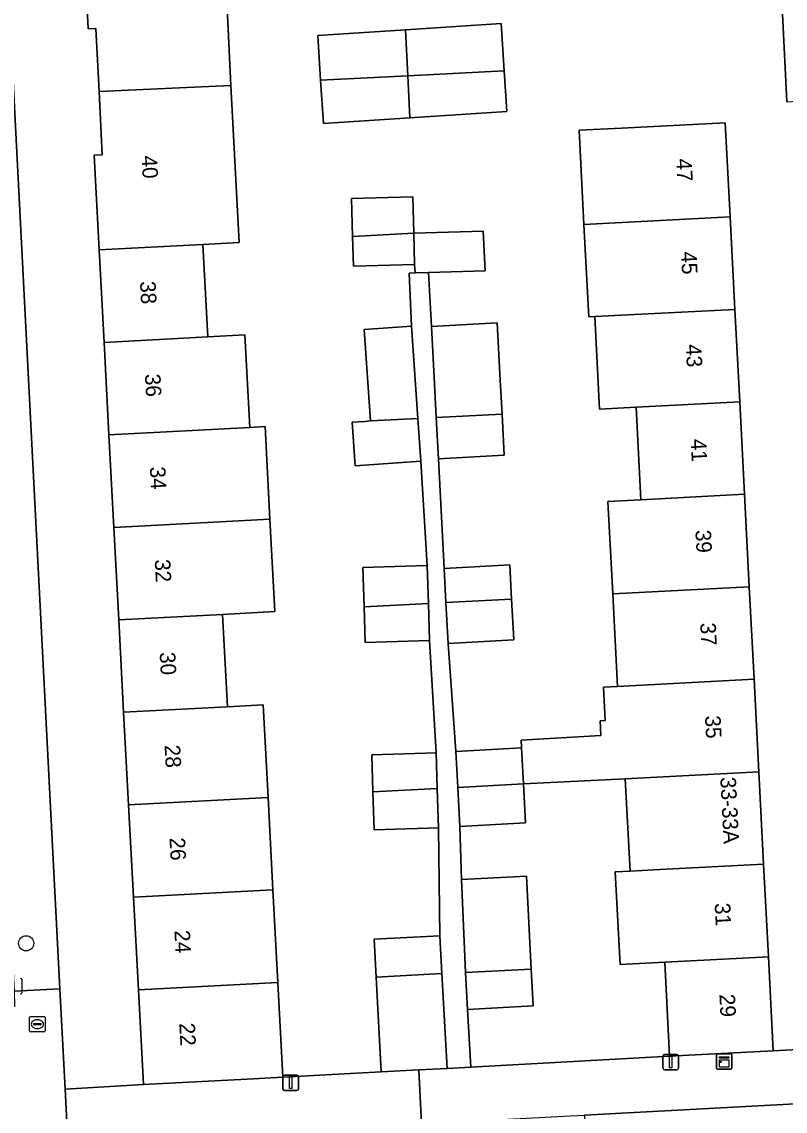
# Model space of a CAD drawing. Extents: x 161084 to 161928, y 385354 to 386522.
# Drawn here: x 161562.3 to 161611.5, y 385881.7 to 385952 of the extents above; entities that cross this region are included whole.
import ezdxf

# ---------------------------------------------------------------- set-up
doc = ezdxf.new("R2010")
doc.units = 0
for name, color, linetype in [('IMGEO_Boom', 7, 'Continuous'), ('IMGEO_Brandkraan', 7, 'Continuous'), ('IMGEO_Erf', 7, 'Continuous'), ('IMGEO_Groenvoorziening', 7, 'Continuous'), ('IMGEO_Kast', 7, 'Continuous'), ('IMGEO_Kolk', 7, 'Continuous'), ('IMGEO_Lichtmast', 7, 'Continuous'), ('IMGEO_Muur', 7, 'Continuous'), ('IMGEO_Pand', 7, 'Continuous'), ('IMGEO_Pand_nummerreeks', 7, 'Continuous'), ('IMGEO_Rijbaan_lokaal_open', 7, 'Continuous'), ('IMGEO_Voetpad_open', 7, 'Continuous')]:
    doc.layers.add(name, color=color, linetype=linetype)

msp = doc.modelspace()

# ---------------------------------------------------------------- linework, layer by layer
at = {"layer": 'IMGEO_Boom'}
msp.add_circle((161562.567, 385892.565), 0.489, dxfattribs=at)
at = {"layer": 'IMGEO_Brandkraan'}
for p, q in [((161562.79, 385886.926), (161562.79, 385887.778)), ((161562.865, 385887.852), (161563.717, 385887.852)), ((161563.791, 385887.778), (161563.791, 385886.926)), ((161563.049, 385887.346), (161563.049, 385887.358)), ((161563.487, 385887.309), (161563.089, 385887.309)), ((161563.092, 385887.395), (161563.49, 385887.395)), ((161563.301, 385887.072), (161563.276, 385887.072)), ((161563.278, 385887.632), (161563.303, 385887.632)), ((161563.533, 385887.358), (161563.533, 385887.346)), ((161563.717, 385886.852), (161562.865, 385886.852))]:
    msp.add_line(p, q, dxfattribs=at)
for points in [[(161562.79, 385886.926), (161562.79, 385887.778)], [(161562.865, 385887.852), (161563.717, 385887.852)], [(161563.791, 385887.778), (161563.791, 385886.926)], [(161563.717, 385886.852), (161562.865, 385886.852)]]:
    msp.add_lwpolyline(points, dxfattribs=at)
for centre, radius, start, end in [((161562.867, 385887.776), 0.0765, 91.55205, 178.44795), ((161562.867, 385887.776), 0.0765, 91.55205, 178.44795), ((161563.715, 385887.776), 0.0765, 1.55205, 88.44795), ((161563.715, 385887.776), 0.0765, 1.55205, 88.44795), ((161563.089, 385887.355), 0.0403, 85.87752, 175.75265), ((161563.086, 385887.345), 0.0366, 178.93798, 274.71019), ((161563.49, 385887.352), 0.043, 264.86636, 352.45326), ((161563.494, 385887.357), 0.0386, 1.73085, 96.63898), ((161562.867, 385886.928), 0.0765, 181.55205, 268.44795), ((161562.867, 385886.928), 0.0765, 181.55205, 268.44795), ((161563.715, 385886.928), 0.0765, 271.55205, 358.44795), ((161563.715, 385886.928), 0.0765, 271.55205, 358.44795)]:
    msp.add_arc(centre, radius, start, end, dxfattribs=at)
for centre, major_axis, ratio, start_param, end_param in [((161563.277, 385887.352), (-0.387, 0.002), 0.722429, 4.712389, 7.853982), ((161563.302, 385887.352), (-0.39, 0.002), 0.717154, 1.570796, 4.712389)]:
    msp.add_ellipse(centre, major_axis=major_axis, ratio=ratio, start_param=start_param, end_param=end_param, dxfattribs=at)
at = {"layer": 'IMGEO_Erf'}
for points in [[(161559.095, 385999.185), (161564.74, 385889.63), (161565.073, 385883.163), (161570.123, 385883.46), (161569.799, 385889.571), (161569.483, 385895.533), (161569.166, 385901.494), (161568.85, 385907.456), (161568.534, 385913.418), (161568.218, 385919.379), (161567.902, 385925.341), (161567.585, 385931.302), (161567.269, 385937.264), (161566.945, 385943.374), (161567.474, 385943.402), (161567.271, 385947.469), (161567.067, 385951.536), (161566.567, 385951.511), (161566.263, 385957.592)], [(161575.251, 385958.041), (161575.556, 385951.96), (161575.761, 385947.867), (161576.298, 385937.743), (161573.95, 385937.618), (161574.266, 385931.656), (161576.66, 385931.783), (161576.976, 385925.822), (161577.96, 385925.874), (161578.276, 385919.913), (161578.592, 385913.951), (161575.215, 385913.772), (161575.531, 385907.81), (161577.839, 385907.933), (161578.155, 385901.97), (161578.471, 385896.01), (161578.787, 385890.048), (161579.11, 385883.936), (161585.451, 385884.274), (161585.126, 385890.384), (161584.996, 385892.826), (161589.231, 385893.053), (161589.128, 385900.006), (161584.988, 385899.878), (161584.912, 385902.328), (161584.838, 385904.706), (161588.978, 385904.835), (161588.557, 385912.084), (161584.417, 385911.956), (161584.345, 385914.256), (161584.267, 385916.784), (161588.407, 385916.913), (161588.002, 385923.647), (161583.776, 385923.355), (161583.583, 385926.159), (161584.4, 385926.216), (161584.758, 385926.24), (161584.352, 385932.134), (161587.402, 385932.344), (161587.252, 385935.777), (161587.627, 385935.786), (161587.598, 385936.337), (161583.656, 385936.228), (161583.603, 385938.129), (161583.535, 385940.571), (161587.477, 385940.681), (161587.542, 385938.338), (161592.004, 385938.473), (161592.14, 385935.923), (161588.494, 385935.812), (161588.682, 385932.331), (161592.916, 385932.556), (161593.112, 385928.866), (161593.228, 385926.681), (161593.369, 385924.032), (161589.134, 385923.805), (161589.495, 385916.729), (161593.73, 385916.956), (161593.847, 385914.755), (161593.987, 385912.122), (161589.752, 385911.895), (161590.257, 385904.938), (161594.492, 385905.165), (161594.466, 385905.658), (161599.599, 385905.952), (161599.544, 385906.912), (161599.87, 385906.931), (161599.759, 385909.083), (161600.672, 385909.13), (161600.364, 385915.092), (161600.055, 385921.055), (161602.17, 385921.165), (161601.862, 385927.127), (161599.513, 385927.005), (161599.205, 385932.967), (161598.817, 385932.947), (161598.509, 385938.907), (161598.196, 385944.984), (161600.931, 385945.125), (161607.612, 385945.47), (161607.926, 385939.396), (161608.234, 385933.434), (161608.543, 385927.472), (161608.851, 385921.51), (161609.159, 385915.547), (161609.467, 385909.585), (161609.776, 385903.622), (161610.084, 385897.661), (161610.392, 385891.698), (161610.706, 385885.627), (161614.699, 385885.857)], [(161611.591, 385946.819), (161611.302, 385952.484)]]:
    msp.add_lwpolyline(points, dxfattribs=at)
for points in [[(161587.297, 385945.775), (161581.726, 385945.407), (161581.541, 385948.205), (161581.351, 385951.089), (161587.004, 385951.462), (161593.167, 385951.869), (161593.369, 385948.814), (161593.542, 385946.187)], [(161601.476, 385897.216), (161601.168, 385903.177), (161594.615, 385902.838), (161594.749, 385900.331), (161590.514, 385900.104), (161590.629, 385896.682), (161594.804, 385896.899), (161595.115, 385890.907), (161595.241, 385888.528), (161591.006, 385888.301), (161591.212, 385884.582), (161604.025, 385885.283), (161603.711, 385891.352), (161600.833, 385891.203), (161600.525, 385897.167)]]:
    msp.add_lwpolyline(points, close=True, dxfattribs=at)
at = {"layer": 'IMGEO_Groenvoorziening'}
msp.add_lwpolyline([(161614.921, 385882.366), (161598.544, 385881.487), (161598.775, 385877.105), (161600.49, 385877.19), (161609.149, 385877.618), (161615.146, 385877.914)], close=True, dxfattribs=at)
at = {"layer": 'IMGEO_Kast'}
for p, q in [((161607.041, 385884.522), (161607.041, 385885.363)), ((161607.041, 385885.363), (161607.041, 385884.522)), ((161607.116, 385885.447), (161607.957, 385885.447)), ((161607.957, 385885.447), (161607.116, 385885.447)), ((161608.041, 385885.372), (161608.041, 385884.531)), ((161608.041, 385884.531), (161608.041, 385885.372)), ((161607.966, 385884.447), (161607.125, 385884.447)), ((161607.125, 385884.447), (161607.966, 385884.447))]:
    msp.add_line(p, q, dxfattribs=at)
for points in [[(161607.236, 385885.237), (161607.836, 385885.237), (161607.836, 385885.152), (161607.236, 385885.152), (161607.236, 385885.237)], [(161607.236, 385885.062), (161607.836, 385885.062), (161607.836, 385884.573), (161607.236, 385884.573), (161607.236, 385885.062)]]:
    msp.add_lwpolyline(points, dxfattribs=at)
msp.add_circle((161607.32, 385884.911), 0.0377, dxfattribs=at)
for centre, start, end in [((161607.119, 385885.369), 92.4484, 184.28452), ((161607.119, 385885.369), 92.4484, 184.28452), ((161607.963, 385885.369), 2.4484, 94.28452), ((161607.963, 385885.369), 2.4484, 94.28452), ((161607.119, 385884.525), 182.4484, 274.28452), ((161607.119, 385884.525), 182.4484, 274.28452), ((161607.963, 385884.525), 272.4484, 4.28452), ((161607.963, 385884.525), 272.4484, 4.28452)]:
    msp.add_arc(centre, 0.0779, start, end, dxfattribs=at)
at = {"layer": 'IMGEO_Kolk'}
msp.add_line((161562.287, 385890.23), (161562.287, 385889.378), dxfattribs=at)
msp.add_lwpolyline([(161562.287, 385890.23), (161562.287, 385889.378)], dxfattribs=at)
for centre, start, end in [((161562.211, 385890.228), 1.55205, 88.44795), ((161562.211, 385890.228), 1.55205, 88.44795), ((161562.211, 385889.38), 271.55205, 358.44795), ((161562.211, 385889.38), 271.55205, 358.44795)]:
    msp.add_arc(centre, 0.0765, start, end, dxfattribs=at)
at = {"layer": 'IMGEO_Lichtmast'}
for p, q in [((161603.6, 385884.507), (161603.6, 385885.307)), ((161603.6, 385885.307), (161603.6, 385884.507)), ((161603.7, 385885.407), (161604.49, 385885.407)), ((161604.49, 385885.407), (161603.7, 385885.407)), ((161604.59, 385885.307), (161604.59, 385884.507)), ((161604.59, 385884.507), (161604.59, 385885.307)), ((161604.49, 385884.407), (161603.7, 385884.407)), ((161603.7, 385884.407), (161604.49, 385884.407)), ((161579.116, 385883.173), (161579.116, 385883.973)), ((161579.116, 385883.973), (161579.116, 385883.173)), ((161579.216, 385884.073), (161580.006, 385884.073)), ((161580.006, 385884.073), (161579.216, 385884.073)), ((161580.106, 385883.973), (161580.106, 385883.173)), ((161580.106, 385883.173), (161580.106, 385883.973)), ((161580.006, 385883.073), (161579.216, 385883.073)), ((161579.216, 385883.073), (161580.006, 385883.073))]:
    msp.add_line(p, q, dxfattribs=at)
for points in [[(161604.02, 385885.282), (161604.17, 385885.282), (161604.17, 385884.532), (161604.02, 385884.532), (161604.02, 385885.282)], [(161579.536, 385883.948), (161579.686, 385883.948), (161579.686, 385883.198), (161579.536, 385883.198), (161579.536, 385883.948)]]:
    msp.add_lwpolyline(points, dxfattribs=at)
for centre, start, end in [((161603.7, 385885.307), 90, 180), ((161603.7, 385885.307), 90, 180), ((161604.49, 385885.307), 0, 90), ((161604.49, 385885.307), 360, 90), ((161603.7, 385884.507), 180, 270), ((161603.7, 385884.507), 180, 270), ((161604.49, 385884.507), 270, 0), ((161604.49, 385884.507), 270, 0), ((161579.216, 385883.973), 90, 180), ((161579.216, 385883.973), 90, 180), ((161580.006, 385883.973), 0, 90), ((161580.006, 385883.973), 360, 90), ((161579.216, 385883.173), 180, 270), ((161579.216, 385883.173), 180, 270), ((161580.006, 385883.173), 270, 0), ((161580.006, 385883.173), 270, 0)]:
    msp.add_arc(centre, 0.1, start, end, dxfattribs=at)
at = {"layer": 'IMGEO_Muur'}
msp.add_lwpolyline([(161579.11, 385883.936), (161585.451, 385884.274)], dxfattribs=at)
at = {"layer": 'IMGEO_Pand'}
for points in [[(161566.263, 385957.592), (161566.567, 385951.511), (161567.067, 385951.536), (161567.271, 385947.469), (161575.761, 385947.867), (161575.556, 385951.96), (161575.251, 385958.041), (161572.944, 385957.925)], [(161593.369, 385948.814), (161593.167, 385951.869), (161587.004, 385951.462), (161587.157, 385948.494)], [(161587.004, 385951.462), (161581.351, 385951.089), (161581.541, 385948.205), (161587.157, 385948.494)], [(161587.157, 385948.494), (161587.297, 385945.775), (161593.542, 385946.187), (161593.369, 385948.814)], [(161587.157, 385948.494), (161581.541, 385948.205), (161581.726, 385945.407), (161587.297, 385945.775)], [(161567.271, 385947.469), (161567.474, 385943.402), (161566.945, 385943.374), (161567.269, 385937.264), (161573.95, 385937.618), (161576.298, 385937.743), (161575.761, 385947.867)], [(161598.196, 385944.984), (161598.509, 385938.907), (161607.926, 385939.396), (161607.612, 385945.47), (161600.931, 385945.125)], [(161587.542, 385938.338), (161587.477, 385940.681), (161583.535, 385940.571), (161583.603, 385938.129)], [(161608.234, 385933.434), (161607.926, 385939.396), (161598.509, 385938.907), (161598.817, 385932.947), (161599.205, 385932.967)], [(161583.603, 385938.129), (161583.656, 385936.228), (161587.598, 385936.337), (161587.542, 385938.338)], [(161592.004, 385938.473), (161587.542, 385938.338), (161587.598, 385936.337), (161587.627, 385935.786), (161588.494, 385935.812), (161592.14, 385935.923)], [(161574.266, 385931.656), (161573.95, 385937.618), (161567.269, 385937.264), (161567.585, 385931.302)], [(161608.543, 385927.472), (161608.234, 385933.434), (161599.205, 385932.967), (161599.513, 385927.005), (161601.862, 385927.127)], [(161587.402, 385932.344), (161584.352, 385932.134), (161584.758, 385926.24), (161587.813, 385926.396)], [(161593.112, 385928.866), (161592.916, 385932.556), (161588.682, 385932.331), (161588.877, 385928.639), (161588.992, 385926.462), (161593.228, 385926.681)], [(161576.976, 385925.822), (161576.66, 385931.783), (161574.266, 385931.656), (161567.585, 385931.302), (161567.902, 385925.341)], [(161601.862, 385927.127), (161602.17, 385921.165), (161608.851, 385921.51), (161608.543, 385927.472)], [(161584.4, 385926.216), (161583.583, 385926.159), (161583.776, 385923.355), (161588.002, 385923.647), (161587.813, 385926.396), (161584.758, 385926.24)], [(161589.134, 385923.805), (161593.369, 385924.032), (161593.228, 385926.681), (161588.992, 385926.462)], [(161567.902, 385925.341), (161568.218, 385919.379), (161578.276, 385919.913), (161577.96, 385925.874), (161576.976, 385925.822)], [(161609.159, 385915.547), (161608.851, 385921.51), (161602.17, 385921.165), (161600.055, 385921.055), (161600.364, 385915.092)], [(161575.215, 385913.772), (161578.592, 385913.951), (161578.276, 385919.913), (161568.218, 385919.379), (161568.534, 385913.418)], [(161588.407, 385916.913), (161584.267, 385916.784), (161584.345, 385914.256), (161588.483, 385914.475)], [(161593.73, 385916.956), (161589.495, 385916.729), (161589.612, 385914.536), (161593.847, 385914.755)], [(161600.364, 385915.092), (161600.672, 385909.13), (161609.467, 385909.585), (161609.159, 385915.547)], [(161584.417, 385911.956), (161588.557, 385912.084), (161588.483, 385914.475), (161584.345, 385914.256)], [(161589.752, 385911.895), (161593.987, 385912.122), (161593.847, 385914.755), (161589.612, 385914.536)], [(161568.534, 385913.418), (161568.85, 385907.456), (161575.531, 385907.81), (161575.215, 385913.772)], [(161609.467, 385909.585), (161600.672, 385909.13), (161599.759, 385909.083), (161599.87, 385906.931), (161599.544, 385906.912), (161599.599, 385905.952), (161594.466, 385905.658), (161594.492, 385905.165), (161594.615, 385902.838), (161601.168, 385903.177), (161609.776, 385903.622)], [(161578.155, 385901.97), (161577.839, 385907.933), (161575.531, 385907.81), (161568.85, 385907.456), (161569.166, 385901.494)], [(161588.978, 385904.835), (161584.838, 385904.706), (161584.912, 385902.328), (161589.05, 385902.547)], [(161594.492, 385905.165), (161590.257, 385904.938), (161590.38, 385902.619), (161594.615, 385902.838)], [(161609.776, 385903.622), (161601.168, 385903.177), (161601.476, 385897.216), (161603.403, 385897.316), (161610.084, 385897.661)], [(161584.988, 385899.878), (161589.128, 385900.006), (161589.05, 385902.547), (161584.912, 385902.328)], [(161590.514, 385900.104), (161594.749, 385900.331), (161594.615, 385902.838), (161590.38, 385902.619)], [(161569.166, 385901.494), (161569.483, 385895.533), (161578.471, 385896.01), (161578.155, 385901.97)], [(161610.084, 385897.661), (161603.403, 385897.316), (161601.476, 385897.216), (161600.525, 385897.167), (161600.833, 385891.203), (161603.711, 385891.352), (161610.392, 385891.698)], [(161594.804, 385896.899), (161590.629, 385896.682), (161590.879, 385890.687), (161595.115, 385890.907)], [(161569.483, 385895.533), (161569.799, 385889.571), (161578.787, 385890.048), (161578.471, 385896.01)], [(161589.361, 385890.609), (161589.231, 385893.053), (161584.996, 385892.826), (161585.126, 385890.384)], [(161610.706, 385885.627), (161610.392, 385891.698), (161603.711, 385891.352), (161604.025, 385885.283)], [(161587.864, 385884.402), (161589.686, 385884.499), (161589.361, 385890.609), (161585.126, 385890.384), (161585.451, 385884.274)], [(161590.879, 385890.687), (161591.006, 385888.301), (161595.241, 385888.528), (161595.115, 385890.907)], [(161579.11, 385883.936), (161578.787, 385890.048), (161569.799, 385889.571), (161570.123, 385883.46), (161576.804, 385883.814)]]:
    msp.add_lwpolyline(points, close=True, dxfattribs=at)
at = {"layer": 'IMGEO_Rijbaan_lokaal_open'}
msp.add_lwpolyline([(161581.344, 385852.643), (161589.41, 385853.098), (161588.25, 385876.585), (161588.036, 385880.923), (161587.864, 385884.402), (161585.451, 385884.274), (161579.11, 385883.936), (161576.804, 385883.814), (161570.123, 385883.46), (161565.073, 385883.163), (161565.357, 385877.671), (161573.96, 385878.176), (161574.062, 385876.26), (161580.072, 385876.599), (161580.231, 385873.604), (161580.39, 385870.61), (161580.549, 385867.616), (161580.708, 385864.621), (161580.867, 385861.626), (161581.026, 385858.632), (161581.185, 385855.638)], close=True, dxfattribs=at)
at = {"layer": 'IMGEO_Voetpad_open'}
for points in [[(161555.116, 386007.811), (161555.598, 386007.952), (161555.813, 386007.364), (161556.068, 386006.461), (161556.242, 386005.539), (161556.333, 386004.605), (161555.834, 386004.579), (161556.077, 386000), (161558.156, 385960.317), (161558.291, 385957.571), (161558.657, 385950.201), (161559.039, 385942.847), (161560.076, 385922.832), (161560.222, 385919.996), (161561.804, 385889.479), (161564.74, 385889.63), (161559.095, 385999.185), (161559.053, 386000), (161559.025, 386000.545), (161558.849, 386003.962), (161557.831, 386023.726)], [(161565.073, 385883.163), (161564.74, 385889.63), (161561.804, 385889.479), (161561.814, 385888.468)], [(161490.05, 385871.898), (161500, 385872.415), (161508.883, 385872.876), (161510.382, 385872.954), (161572.688, 385876.189), (161574.062, 385876.26), (161573.96, 385878.176), (161565.357, 385877.671), (161565.073, 385883.163)]]:
    msp.add_lwpolyline(points, dxfattribs=at)
for points in [[(161611.591, 385946.819), (161614.595, 385947.001), (161614.303, 385952.652), (161611.302, 385952.484)], [(161589.752, 385911.895), (161589.612, 385914.536), (161589.495, 385916.729), (161589.134, 385923.805), (161588.992, 385926.462), (161588.877, 385928.639), (161588.682, 385932.331), (161588.494, 385935.812), (161587.627, 385935.786), (161587.252, 385935.777), (161587.402, 385932.344), (161587.813, 385926.396), (161588.002, 385923.647), (161588.407, 385916.913), (161588.483, 385914.475), (161588.557, 385912.084), (161588.978, 385904.835), (161589.05, 385902.547), (161589.128, 385900.006), (161589.231, 385893.053), (161589.361, 385890.609), (161589.686, 385884.499), (161591.212, 385884.582), (161591.006, 385888.301), (161590.879, 385890.687), (161590.629, 385896.682), (161590.514, 385900.104), (161590.38, 385902.619), (161590.257, 385904.938)], [(161614.699, 385885.857), (161610.706, 385885.627), (161604.025, 385885.283), (161591.212, 385884.582), (161589.686, 385884.499), (161587.864, 385884.402), (161588.036, 385880.923), (161589.532, 385881.003), (161597.635, 385881.438), (161598.544, 385881.487), (161614.921, 385882.366)]]:
    msp.add_lwpolyline(points, close=True, dxfattribs=at)

# ---------------------------------------------------------------- texts
at = {"layer": 'IMGEO_Pand_nummerreeks'}
for s, rotation, p in [('40', 272.86451, (161570.001, 385943.328)), ('47', 272.95967, (161604.449, 385943.134)), ('45', 272.95967, (161604.758, 385937.15)), ('38', 273.03628, (161569.901, 385935.231)), ('43', 272.95967, (161605.067, 385931.166)), ('36', 273.03628, (161570.217, 385929.256)), ('41', 272.95967, (161605.383, 385925.068)), ('34', 273.03628, (161570.534, 385923.277)), ('39', 272.95967, (161605.686, 385919.197)), ('32', 273.03628, (161570.851, 385917.302)), ('37', 272.95967, (161605.996, 385913.213)), ('30', 273.03628, (161571.169, 385911.318)), ('35', 272.96198, (161606.305, 385907.228)), ('28', 273.03628, (161571.486, 385905.34)), ('33-33A', 272.95625, (161607.292, 385903.266)), ('26', 273.03628, (161571.802, 385899.364)), ('31', 272.96198, (161606.93, 385895.147)), ('24', 273.03628, (161572.119, 385893.386)), ('29', 272.95967, (161607.233, 385889.275)), ('22', 273.03628, (161572.436, 385887.411))]:
    msp.add_text(s, height=1, rotation=rotation, dxfattribs=at).set_placement(p)

doc.saveas('drawing.dxf')
